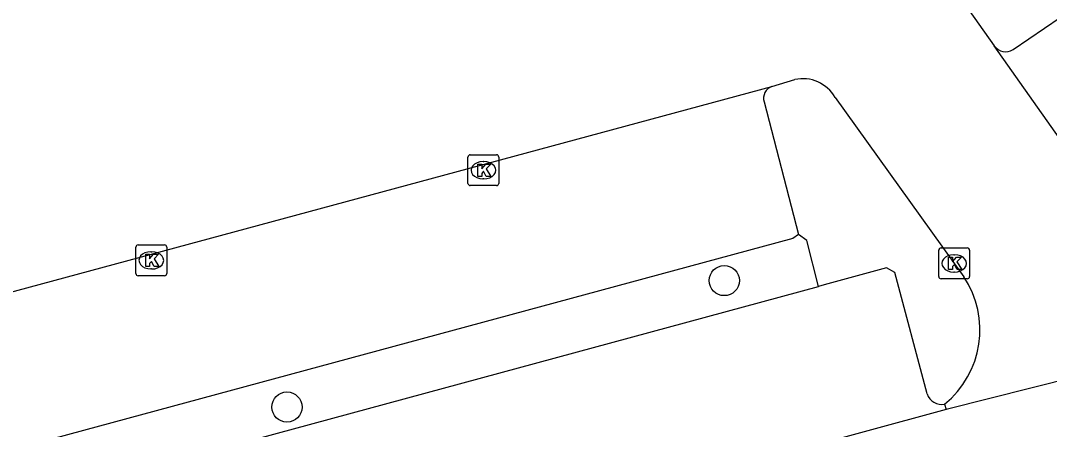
# Model space of a CAD drawing. Extents: x 159353 to 160616, y 385893 to 387321.
# Drawn here: x 160233.97 to 160267.33, y 386878.6 to 386891.86 of the extents above; entities that cross this region are included whole.
import ezdxf

# ---------------------------------------------------------------- set-up
doc = ezdxf.new("R2010")
doc.units = 0
for name, color, linetype in [('IMGEO_Boom', 7, 'Continuous'), ('IMGEO_Haag', 7, 'Continuous'), ('IMGEO_Kolk', 7, 'Continuous'), ('IMGEO_Parkeervlak_open', 7, 'Continuous'), ('IMGEO_Rijbaan_lokaal_open', 7, 'Continuous'), ('IMGEO_Voetpad_open', 7, 'Continuous')]:
    doc.layers.add(name, color=color, linetype=linetype)

msp = doc.modelspace()

# ---------------------------------------------------------------- linework, layer by layer
at = {"layer": 'IMGEO_Boom'}
for centre in [(160256.79, 386883.425), (160242.612, 386879.323)]:
    msp.add_circle(centre, 0.489, dxfattribs=at)
at = {"layer": 'IMGEO_Haag'}
msp.add_lwpolyline([(160259.844, 386883.237), (160259.465, 386884.724), (160259.194, 386884.922)], dxfattribs=at)
at = {"layer": 'IMGEO_Kolk'}
for p, q in [((160248.48, 386886.578), (160248.48, 386887.43)), ((160248.555, 386887.504), (160249.407, 386887.504)), ((160248.968, 386887.284), (160248.993, 386887.284)), ((160249.481, 386887.43), (160249.481, 386886.578)), ((160248.991, 386886.724), (160248.966, 386886.724)), ((160249.407, 386886.504), (160248.555, 386886.504)), ((160237.787, 386884.581), (160238.639, 386884.581)), ((160237.712, 386883.655), (160237.712, 386884.507)), ((160238.2, 386884.361), (160238.225, 386884.361)), ((160238.713, 386884.507), (160238.713, 386883.655)), ((160263.743, 386883.556), (160263.743, 386884.408)), ((160263.818, 386884.482), (160264.67, 386884.482)), ((160264.231, 386884.262), (160264.256, 386884.262)), ((160264.744, 386884.408), (160264.744, 386883.556)), ((160238.639, 386883.581), (160237.787, 386883.581)), ((160238.223, 386883.801), (160238.198, 386883.801)), ((160264.254, 386883.702), (160264.229, 386883.702)), ((160264.67, 386883.482), (160263.818, 386883.482))]:
    msp.add_line(p, q, dxfattribs=at)
for points in [[(160248.48, 386886.578), (160248.48, 386887.43)], [(160248.555, 386887.504), (160249.407, 386887.504)], [(160249.481, 386887.43), (160249.481, 386886.578)], [(160248.801, 386887.204), (160248.924, 386887.204), (160248.924, 386887.053), (160249.054, 386887.204), (160249.218, 386887.204), (160249.072, 386887.053), (160249.225, 386886.804), (160249.073, 386886.804), (160248.988, 386886.968), (160248.924, 386886.901), (160248.924, 386886.804), (160248.801, 386886.804), (160248.801, 386887.204)], [(160249.407, 386886.504), (160248.555, 386886.504)], [(160237.787, 386884.581), (160238.639, 386884.581)], [(160237.712, 386883.655), (160237.712, 386884.507)], [(160238.033, 386884.281), (160238.156, 386884.281), (160238.156, 386884.13), (160238.286, 386884.281), (160238.45, 386884.281), (160238.304, 386884.13), (160238.457, 386883.881), (160238.305, 386883.881), (160238.22, 386884.045), (160238.156, 386883.978), (160238.156, 386883.881), (160238.033, 386883.881), (160238.033, 386884.281)], [(160238.713, 386884.507), (160238.713, 386883.655)], [(160263.743, 386883.556), (160263.743, 386884.408)], [(160263.818, 386884.482), (160264.67, 386884.482)], [(160264.744, 386884.408), (160264.744, 386883.556)], [(160264.064, 386884.182), (160264.187, 386884.182), (160264.187, 386884.031), (160264.317, 386884.182), (160264.481, 386884.182), (160264.335, 386884.031), (160264.488, 386883.782), (160264.336, 386883.782), (160264.251, 386883.946), (160264.187, 386883.879), (160264.187, 386883.782), (160264.064, 386883.782), (160264.064, 386884.182)], [(160238.639, 386883.581), (160237.787, 386883.581)], [(160264.67, 386883.482), (160263.818, 386883.482)]]:
    msp.add_lwpolyline(points, dxfattribs=at)
for centre, start, end in [((160248.557, 386887.428), 91.552, 178.448), ((160248.557, 386887.428), 91.552, 178.448), ((160249.405, 386887.428), 1.552, 88.448), ((160249.405, 386887.428), 1.552, 88.448), ((160248.557, 386886.58), 181.552, 268.448), ((160248.557, 386886.58), 181.552, 268.448), ((160249.405, 386886.58), 271.552, 358.448), ((160249.405, 386886.58), 271.552, 358.448), ((160237.789, 386884.505), 91.552, 178.448), ((160237.789, 386884.505), 91.552, 178.448), ((160238.637, 386884.505), 1.552, 88.448), ((160238.637, 386884.505), 1.552, 88.448), ((160263.82, 386884.406), 91.552, 178.448), ((160263.82, 386884.406), 91.552, 178.448), ((160264.668, 386884.406), 1.552, 88.448), ((160264.668, 386884.406), 1.552, 88.448), ((160237.789, 386883.657), 181.552, 268.448), ((160237.789, 386883.657), 181.552, 268.448), ((160238.637, 386883.657), 271.552, 358.448), ((160238.637, 386883.657), 271.552, 358.448), ((160263.82, 386883.558), 181.552, 268.448), ((160263.82, 386883.558), 181.552, 268.448), ((160264.668, 386883.558), 271.552, 358.448), ((160264.668, 386883.558), 271.552, 358.448)]:
    msp.add_arc(centre, 0.0765, start, end, dxfattribs=at)
for centre, major_axis, ratio, start_param, end_param in [((160248.967, 386887.004), (-0.387, 0.002), 0.722429, 4.712389, 7.853982), ((160248.992, 386887.004), (-0.39, 0.002), 0.717154, 1.570796, 4.712389), ((160238.199, 386884.081), (-0.387, 0.002), 0.722429, 4.712389, 7.853982), ((160238.224, 386884.081), (-0.39, 0.002), 0.717154, 1.570796, 4.712389), ((160264.23, 386883.982), (-0.387, 0.002), 0.722429, 4.712389, 7.853982), ((160264.255, 386883.982), (-0.39, 0.002), 0.717154, 1.570796, 4.712389)]:
    msp.add_ellipse(centre, major_axis=major_axis, ratio=ratio, start_param=start_param, end_param=end_param, dxfattribs=at)
at = {"layer": 'IMGEO_Parkeervlak_open'}
for points in [[(160258.08, 386889.222), (160259.194, 386884.922)], [(160259.194, 386884.922), (160259.01, 386884.787), (160232.611, 386877.646)], [(160263.365, 386879.754), (160262.324, 386883.685), (160262.051, 386883.836), (160260.031, 386883.288), (160259.844, 386883.237)], [(160233.086, 386875.975), (160259.844, 386883.237)]]:
    msp.add_lwpolyline(points, dxfattribs=at)
for centre, radius, start, end in [((160258.459, 386889.337), 0.396, 107.8932, 196.9454), ((160263.849, 386879.916), 0.511, 198.5161, 279.7928)]:
    msp.add_arc(centre, radius, start, end, dxfattribs=at)
at = {"layer": 'IMGEO_Rijbaan_lokaal_open'}
for points in [[(160259.997, 386898.879), (160265.545, 386891.033)], [(160271.919, 386882.011), (160265.545, 386891.033)], [(160258.337, 386889.714), (160259.075, 386889.943)], [(160230.683, 386882.252), (160258.337, 386889.714)], [(160260.384, 386889.361), (160264.555, 386883.548)], [(160272.349, 386881.354), (160263.99, 386879.24)], [(160263.99, 386879.24), (160261.329, 386878.516), (160234.16, 386871.123)], [(160263.936, 386879.413), (160263.99, 386879.24)]]:
    msp.add_lwpolyline(points, dxfattribs=at)
for centre, radius, start, end in [((160259.336, 386888.767), 1.204, 29.5327, 102.5261), ((160261.964, 386881.822), 3.113, 309.299, 33.6734)]:
    msp.add_arc(centre, radius, start, end, dxfattribs=at)
at = {"layer": 'IMGEO_Voetpad_open'}
msp.add_lwpolyline([(160266.154, 386890.916), (160269.716, 386893.353)], dxfattribs=at)
msp.add_arc((160265.911, 386891.295), 0.45, 215.61, 302.6399, dxfattribs=at)

doc.saveas('drawing.dxf')
